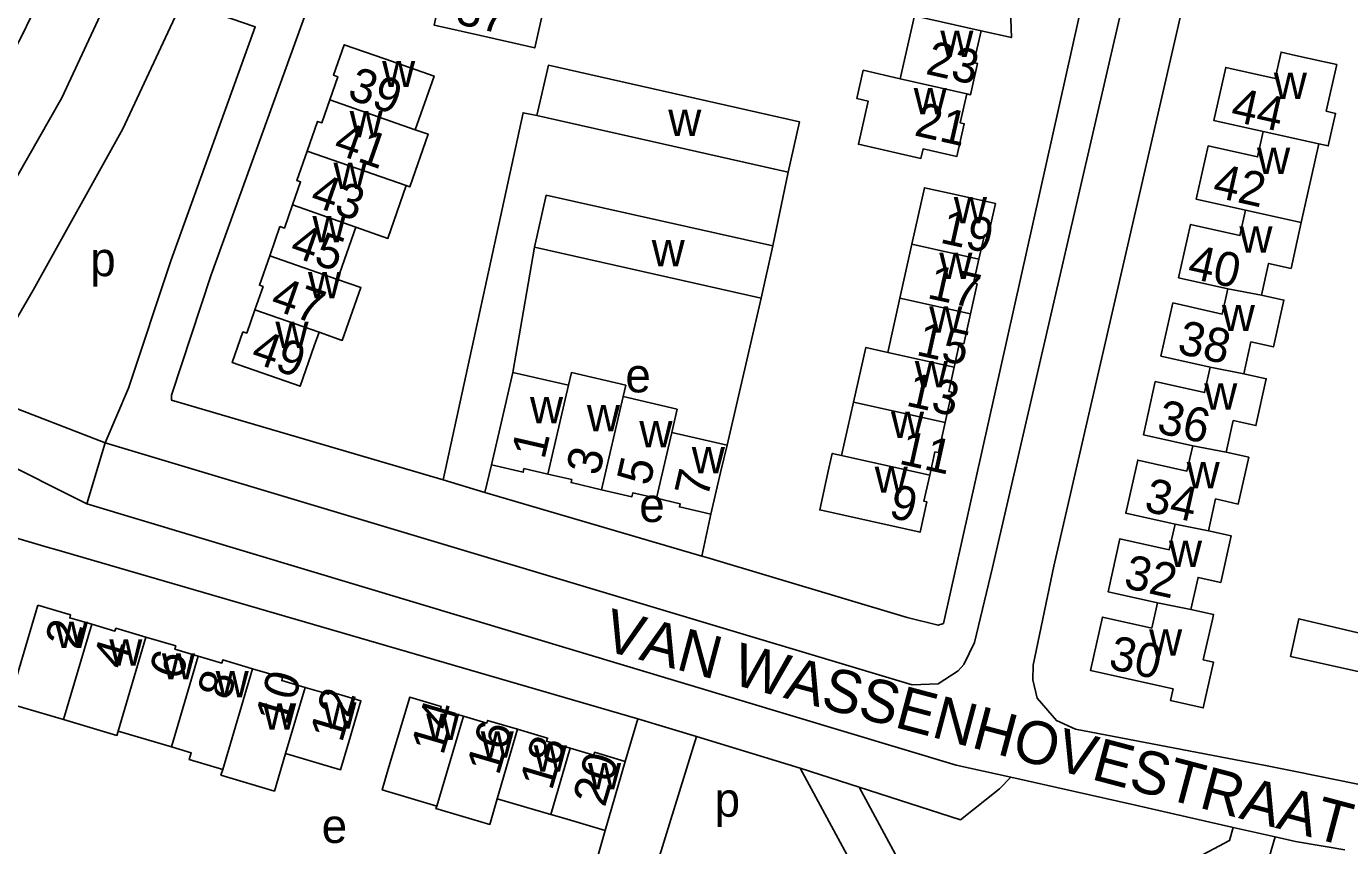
# Model space of a CAD drawing. Extents: x 161141 to 163125, y 381621 to 383200.
# Drawn here: x 162451.8 to 162604.8, y 382582.8 to 382678.5 of the extents above; entities that cross this region are included whole.
import ezdxf

# ---------------------------------------------------------------- set-up
doc = ezdxf.new("R2010")
doc.units = 0
for name, color, linetype in [('BLT_Basislijn', 7, 'Continuous'), ('BLT_Bebouwing', 7, 'Continuous'), ('BLT_Centroide', 7, 'Continuous'), ('BLT_Huisnummer', 7, 'Continuous'), ('BLT_Huisnummer_ tussenligend', 7, 'Continuous'), ('BLT_Onderverdeling_panden', 7, 'Continuous'), ('BLT_Straatnaam', 7, 'Continuous'), ('BLT_Vlakafsluiter', 7, 'Continuous')]:
    doc.layers.add(name, color=color, linetype=linetype)

msp = doc.modelspace()

# ---------------------------------------------------------------- linework, layer by layer
at = {"layer": 'BLT_Basislijn'}
for p, q in [((162540.77, 382661.47), (162538.98, 382652.86)), ((162511.18, 382652.71), (162508.63, 382638.09)), ((162537.62, 382646.78), (162533.64, 382629.6)), ((162506.14, 382627.3), (162505.36, 382624.08)), ((162505.36, 382624.08), (162500.5, 382625.54)), ((162530.7, 382616.64), (162531.77, 382621.53)), ((162455.13, 382617.45), (162523.24, 382597.64)), ((162521.77, 382592.67), (162523.24, 382597.64)), ((162530.07, 382595.58), (162523.24, 382597.64)), ((162530.07, 382595.58), (162542.19, 382591.88)), ((162542.19, 382591.88), (162562.4, 382554.5)), ((162549.08, 382589.65), (162542.19, 382591.88)), ((162560.91, 382585.83), (162549.08, 382589.65)), ((162549.08, 382589.65), (162561.35, 382566.96)), ((162592.73, 382584.95), (162597.61, 382583.85))]:
    msp.add_line(p, q, dxfattribs=at)
for points in [[(162604.19, 382809.93), (162604.89, 382809.5), (162607.3, 382806.73), (162607.6, 382806.13), (162607.87, 382802.5), (162600, 382768.41), (162564.65, 382615.3), (162562.53, 382606.53), (162561.3, 382603.97), (162560.62, 382603.25), (162558.29, 382601.71), (162555.26, 382601.59), (162461.07, 382629.85)], [(162481.15, 382756.28), (162474.21, 382733.16), (162467.06, 382712.43), (162459.94, 382695.21), (162451.23, 382677.24), (162445.49, 382666.61), (162438.37, 382654.83), (162437.62, 382653.96), (162432.82, 382646.7), (162431.81, 382645.52), (162421.95, 382630.76), (162405.82, 382610.3), (162397.78, 382600.76)], [(162500.5, 382625.54), (162468.78, 382634.87), (162468.78, 382635.43), (162473.43, 382649.5), (162487.33, 382687.95), (162492.32, 382701.98), (162493.36, 382705.35)], [(162600, 382703.1), (162639.67, 382694.6), (162642.54, 382693.4), (162643.98, 382691.64), (162644.5, 382689.46), (162644.53, 382687.87), (162624.15, 382596.79), (162622.46, 382591.01), (162620.96, 382589.22), (162619.27, 382588.33), (162616.46, 382588.12), (162600, 382591.48), (162596.5, 382592.19), (162574.32, 382596.41), (162572.09, 382597.45), (162569.86, 382600.06), (162569.35, 382602.19), (162569.36, 382603.92), (162571.81, 382615.46), (162591.22, 382699.87), (162591.92, 382701.3), (162593.29, 382702.69), (162595.74, 382703.52), (162600, 382703.1)], [(162463.91, 382687.17), (162456, 382670.16), (162445.53, 382651.82), (162439.3, 382642.09)], [(162530.7, 382616.64), (162531.27, 382616.47), (162554.66, 382609.46), (162558.27, 382608.57), (162558.91, 382608.78), (162575.4, 382682.67)], [(162470.04, 382681.38), (162463.13, 382666.53), (162452.65, 382647.68), (162447.01, 382638.04), (162447.24, 382636.72), (162448.24, 382634.8), (162461.07, 382629.85)], [(162470.04, 382681.38), (162478.58, 382678.46), (162468.71, 382651.14), (162463.78, 382636.24), (162461.07, 382629.85)], [(162511.46, 382668.08), (162509.83, 382668.41), (162500.5, 382625.54)], [(162458.92, 382622.76), (162447.96, 382628.25), (162445.41, 382629.52), (162443.46, 382630.14), (162441.41, 382629.99), (162441, 382629.8)], [(162530.7, 382616.64), (162505.65, 382623.99), (162505.36, 382624.08)], [(162566.76, 382590.83), (162560.39, 382592.22), (162458.92, 382622.76)], [(162455.13, 382617.45), (162454.54, 382617.62), (162444.74, 382620.48), (162442.96, 382619.35), (162435.11, 382608.02)], [(162530.07, 382595.58), (162520.46, 382564.47), (162518.86, 382558.16), (162518.83, 382531.32)], [(162566.76, 382590.83), (162565.44, 382589.44), (162560.91, 382585.83)], [(162566.76, 382590.83), (162581.31, 382587.54), (162592.73, 382584.95)], [(162479.27, 382571.4), (162482.46, 382579.44), (162514.49, 382570.22), (162515.29, 382570.19), (162519.4, 382584.61)], [(162592.73, 382584.95), (162592.29, 382583.42), (162561.35, 382566.96)], [(162597.61, 382583.85), (162596.51, 382580), (162563.73, 382562.56)], [(162597.61, 382583.85), (162600, 382583.3), (162622.38, 382579.54)]]:
    msp.add_lwpolyline(points, dxfattribs=at)
at = {"layer": 'BLT_Bebouwing'}
for p, q in [((162555.53, 382679.72), (162553.87, 382672.39)), ((162511.46, 382668.08), (162540.77, 382661.47)), ((162602.74, 382664.78), (162600.68, 382655.61)), ((162488.17, 382648.94), (162490.31, 382655.07)), ((162511.18, 382652.71), (162537.62, 382646.78)), ((162537.62, 382646.78), (162538.98, 382652.86)), ((162555.22, 382653.07), (162553.82, 382646.75)), ((162553.82, 382646.75), (162552.41, 382640.42)), ((162515.14, 382636.59), (162508.63, 382638.09)), ((162548.4, 382634.63), (162547.02, 382628.4)), ((162533.64, 382629.6), (162527.19, 382631.09)), ((162462.57, 382596.19), (162468.81, 382594.36)), ((162513.06, 382586.48), (162506.81, 382588.31))]:
    msp.add_line(p, q, dxfattribs=at)
for points in [[(162501.35, 382684.94), (162500.75, 382682.28), (162500.28, 382682.39), (162500, 382681.09), (162499.45, 382678.66), (162500, 382678.53), (162504.88, 382677.43), (162511.2, 382675.99), (162512.7, 382682.6), (162509.04, 382683.21)], [(162564.89, 382684.99), (162564.26, 382682.19), (162566.69, 382681.49), (162566.83, 382677.19), (162563.31, 382677.98)], [(162563.31, 382677.98), (162562.47, 382674.27), (162562.89, 382674.17), (162562.07, 382670.53), (162561.62, 382670.64)], [(162497.25, 382666.43), (162499.44, 382672.7), (162493.68, 382674.71), (162488.96, 382676.36), (162487.71, 382672.8), (162488.21, 382672.62), (162487.27, 382669.92)], [(162602.74, 382664.78), (162603.82, 382664.54), (162604.68, 382668.35), (162603.59, 382668.59), (162604.81, 382674.04), (162603.19, 382674.41), (162600, 382675.12), (162598.31, 382675.5), (162597.62, 382672.43), (162591.86, 382673.72), (162590.47, 382667.5), (162596.23, 382666.21)], [(162540.77, 382661.47), (162542.1, 382667.36), (162512.79, 382673.97), (162511.46, 382668.08)], [(162553.87, 382672.39), (162549.55, 382673.39), (162548.8, 382670.07), (162550.12, 382669.77), (162548.98, 382664.74), (162556.28, 382663.09), (162556.53, 382664.2), (162560.47, 382663.31), (162561.34, 382667.13), (162560.86, 382667.24), (162561.62, 382670.64)], [(162487.27, 382669.92), (162486.33, 382667.23), (162485.84, 382667.4), (162484.63, 382663.95)], [(162496.2, 382659.91), (162496.61, 382659.76), (162498.76, 382665.9), (162497.25, 382666.43)], [(162596.23, 382666.21), (162595.57, 382663.26), (162589.81, 382664.55), (162588.41, 382658.32), (162594.17, 382657.03)], [(162484.63, 382663.95), (162483.42, 382660.49), (162483.86, 382660.34), (162482.92, 382657.65)], [(162490.31, 382655.07), (162494.05, 382653.75), (162496.2, 382659.91)], [(162538.98, 382652.86), (162512.54, 382658.79), (162511.18, 382652.71)], [(162563.05, 382651.33), (162563.68, 382654.15), (162564.14, 382654.05), (162564.98, 382657.81), (162560.1, 382658.9), (162556.68, 382659.66), (162555.22, 382653.07)], [(162482.92, 382657.65), (162481.98, 382654.95), (162481.46, 382655.13), (162480.26, 382651.7)], [(162594.17, 382657.03), (162593.51, 382654.08), (162587.75, 382655.37), (162586.35, 382649.15), (162592.11, 382647.86)], [(162600.68, 382655.61), (162600, 382652.56), (162599.48, 382650.24), (162596.85, 382650.83), (162596.02, 382647.13)], [(162480.26, 382651.7), (162479.06, 382648.27), (162479.48, 382648.12), (162478.53, 382645.4)], [(162563.05, 382651.33), (162562.42, 382648.51), (162562.84, 382648.42), (162562.06, 382644.92)], [(162486.02, 382642.78), (162488.73, 382641.82), (162490.9, 382648.02), (162488.17, 382648.94)], [(162592.11, 382647.86), (162591.45, 382644.91), (162585.69, 382646.21), (162584.3, 382639.99), (162590.05, 382638.7)], [(162596.02, 382647.13), (162598.65, 382646.54), (162597.43, 382641.07), (162594.79, 382641.66), (162593.96, 382637.94)], [(162478.53, 382645.4), (162477.58, 382642.68), (162477.14, 382642.83), (162475.89, 382639.24), (162483.82, 382636.48), (162485.46, 382641.2), (162486.02, 382642.78)], [(162562.06, 382644.92), (162561.28, 382641.42), (162560.79, 382641.53), (162560.16, 382638.7)], [(162552.41, 382640.42), (162549.85, 382641.01), (162548.4, 382634.63)], [(162560.16, 382638.7), (162559.53, 382635.87), (162559.88, 382635.79), (162559.09, 382632.26)], [(162590.05, 382638.7), (162589.39, 382635.74), (162583.63, 382637.03), (162582.24, 382630.82), (162588, 382629.53)], [(162508.63, 382638.09), (162507.26, 382632.17), (162506.14, 382627.3)], [(162521.51, 382635.26), (162521.82, 382636.6), (162515.48, 382638.07), (162515.14, 382636.59)], [(162593.96, 382637.94), (162596.59, 382637.35), (162595.37, 382631.88), (162592.74, 382632.47), (162591.91, 382628.77)], [(162527.19, 382631.09), (162527.82, 382633.8), (162521.51, 382635.26)], [(162559.09, 382632.26), (162558.31, 382628.72), (162557.91, 382628.81), (162557.31, 382626.11)], [(162531.77, 382621.53), (162532.9, 382626.4), (162533.64, 382629.6)], [(162588, 382629.53), (162587.33, 382626.57), (162581.58, 382627.86), (162580.18, 382621.65), (162585.94, 382620.36)], [(162547.02, 382628.4), (162545.93, 382628.64), (162545.54, 382626.91), (162544.46, 382622.03), (162556.17, 382619.43), (162556.96, 382622.98), (162556.63, 382623.05), (162557.31, 382626.11)], [(162591.91, 382628.77), (162594.54, 382628.18), (162593.32, 382622.72), (162590.68, 382623.31), (162589.85, 382619.61)], [(162506.14, 382627.3), (162509.85, 382626.44), (162509.94, 382626.86), (162512.73, 382626.21)], [(162512.73, 382626.21), (162515.52, 382625.57), (162515.44, 382625.22), (162518.99, 382624.39)], [(162518.99, 382624.39), (162522.55, 382623.57), (162522.65, 382624.03), (162525.41, 382623.39)], [(162525.41, 382623.39), (162528.16, 382622.76), (162528.08, 382622.39), (162531.77, 382621.53)], [(162585.94, 382620.36), (162585.27, 382617.38), (162579.51, 382618.67), (162578.12, 382612.47), (162583.88, 382611.18)], [(162589.85, 382619.61), (162592.49, 382619.02), (162591.27, 382613.57), (162588.63, 382614.16), (162587.79, 382610.42)], [(162583.88, 382611.18), (162583.22, 382608.23), (162577.46, 382609.52), (162576.06, 382603.29), (162585.71, 382601.13), (162585.41, 382599.76), (162589.23, 382598.9), (162590.43, 382604.24), (162589.24, 382604.51), (162590.3, 382609.24), (162590.43, 382609.83), (162587.79, 382610.42)], [(162453.2, 382610.91), (162449.81, 382599.42), (162456.18, 382597.54)], [(162453.2, 382610.91), (162457.02, 382609.78), (162456.92, 382609.43), (162459.48, 382608.68)], [(162459.48, 382608.68), (162462.2, 382607.88), (162462.3, 382608.21), (162465.8, 382607.18)], [(162608.64, 382607.37), (162600.4, 382609.32), (162599.42, 382604.92), (162607.67, 382603.07), (162607.59, 382602.7), (162610.52, 382602.04), (162609.51, 382597.55), (162618.86, 382595.46), (162620.1, 382601.01), (162621.49, 382600.7), (162622.3, 382604.3), (162620.91, 382604.61)], [(162465.8, 382607.18), (162469.29, 382606.15), (162469.18, 382605.76), (162471.92, 382604.95)], [(162471.92, 382604.95), (162474.66, 382604.14), (162474.77, 382604.51), (162478.26, 382603.48)], [(162478.26, 382603.48), (162481.76, 382602.45), (162481.66, 382602.11), (162484.4, 382601.31)], [(162482.12, 382593.57), (162488.52, 382591.68), (162489.48, 382594.93), (162490.9, 382599.72), (162487.23, 382600.81), (162487.14, 382600.5), (162484.4, 382601.31)], [(162499.75, 382587.42), (162493.39, 382589.36), (162494.18, 382592.03), (162495.18, 382595.38), (162496.6, 382600.18), (162500, 382599.16), (162500.26, 382599.08), (162500.16, 382598.73), (162502.89, 382597.93)], [(162456.18, 382597.54), (162462.43, 382595.7), (162462.57, 382596.19)], [(162502.89, 382597.93), (162505.61, 382597.13), (162505.7, 382597.45), (162509.2, 382596.42)], [(162509.2, 382596.42), (162512.69, 382595.39), (162512.58, 382595.02), (162515.33, 382594.21)], [(162468.81, 382594.36), (162471.11, 382593.68), (162470.87, 382592.87), (162474.77, 382591.72)], [(162474.77, 382591.72), (162474.57, 382591.07), (162480.81, 382589.19), (162482.12, 382593.57)], [(162515.33, 382594.21), (162518.08, 382593.4), (162518.18, 382593.73), (162521.77, 382592.67)], [(162521.77, 382592.67), (162519.4, 382584.61)], [(162506.81, 382588.31), (162505.94, 382585.3), (162499.67, 382587.15), (162499.75, 382587.42)], [(162519.4, 382584.61), (162514.6, 382586.02), (162513.06, 382586.48)]]:
    msp.add_lwpolyline(points, dxfattribs=at)
at = {"layer": 'BLT_Onderverdeling_panden'}
for p, q in [((162563.31, 382677.98), (162555.53, 382679.72)), ((162561.62, 382670.64), (162553.87, 382672.39)), ((162487.27, 382669.92), (162497.25, 382666.43)), ((162596.23, 382666.21), (162602.74, 382664.78)), ((162484.63, 382663.95), (162496.2, 382659.91)), ((162482.92, 382657.65), (162490.31, 382655.07)), ((162594.17, 382657.03), (162600.68, 382655.61)), ((162563.05, 382651.33), (162555.22, 382653.07)), ((162480.26, 382651.7), (162488.17, 382648.94)), ((162592.11, 382647.86), (162596.02, 382647.13)), ((162562.06, 382644.92), (162553.82, 382646.75)), ((162478.53, 382645.4), (162486.02, 382642.78)), ((162560.16, 382638.7), (162552.41, 382640.42)), ((162590.05, 382638.7), (162593.96, 382637.94)), ((162512.73, 382626.21), (162515.14, 382636.59)), ((162518.99, 382624.39), (162521.51, 382635.26)), ((162559.09, 382632.26), (162548.4, 382634.63)), ((162525.41, 382623.39), (162527.19, 382631.09)), ((162591.91, 382628.77), (162588, 382629.53)), ((162557.31, 382626.11), (162547.02, 382628.4)), ((162585.94, 382620.36), (162589.85, 382619.61)), ((162583.88, 382611.18), (162587.79, 382610.42)), ((162459.48, 382608.68), (162456.18, 382597.54)), ((162465.8, 382607.18), (162462.57, 382596.19)), ((162471.92, 382604.95), (162468.81, 382594.36)), ((162478.26, 382603.48), (162474.77, 382591.72)), ((162484.4, 382601.31), (162482.12, 382593.57)), ((162502.89, 382597.93), (162499.75, 382587.42)), ((162509.2, 382596.42), (162506.81, 382588.31)), ((162515.33, 382594.21), (162513.06, 382586.48))]:
    msp.add_line(p, q, dxfattribs=at)
at = {"layer": 'BLT_Vlakafsluiter'}
msp.add_line((162461.07, 382629.85), (162458.92, 382622.76), dxfattribs=at)

# ---------------------------------------------------------------- texts
at = {"layer": 'BLT_Centroide'}
for s, p in [('w', (162558.54, 382674.94)), ('w', (162493.38, 382671.41)), ('w', (162597.47, 382670.03)), ('w', (162555.43, 382668.25)), ('w', (162489.59, 382665.56)), ('w', (162526.78, 382665.72)), ('w', (162595.51, 382661.25)), ('w', (162487.71, 382659.5)), ('w', (162560.12, 382655.5)), ('w', (162485.25, 382653.28)), ('w', (162593.45, 382652.09)), ('p', (162459.31, 382649.33)), ('w', (162524.85, 382650.5)), ('w', (162558.42, 382649)), ('w', (162484.73, 382646.75)), ('w', (162557.25, 382642.72)), ('w', (162591.4, 382642.91)), ('w', (162480.93, 382640.94)), ('e', (162521.78, 382635.76)), ('w', (162555.57, 382636.34)), ('w', (162589.34, 382633.75)), ('w', (162510.64, 382632.16)), ('w', (162517.28, 382631.22)), ('w', (162552.78, 382630.44)), ('w', (162523.41, 382629.33)), ('w', (162529.53, 382626.31)), ('w', (162550.88, 382624.03)), ('w', (162587.29, 382624.56)), ('e', (162523.4, 382620.62)), ('w', (162585.23, 382615.38)), ('w', (162455.19, 382605.92)), ('w', (162582.91, 382605.03)), ('w', (162461.53, 382603.86)), ('w', (162467.67, 382602.23)), ('w', (162473.95, 382600.16)), ('w', (162479.48, 382596.36)), ('w', (162486.52, 382596.48)), ('w', (162498.53, 382595.17)), ('w', (162504.89, 382593.11)), ('w', (162511.08, 382591.47)), ('w', (162517.41, 382589.39)), ('p', (162532.19, 382586.2)), ('e', (162486.33, 382583.14))]:
    msp.add_text(s, height=4, dxfattribs=at).set_placement(p)
at = {"layer": 'BLT_Huisnummer'}
for s, rotation, p in [('37', 347.2338, (162501.79, 382678.86)), ('39', 340.7528, (162489.17, 382670.12)), ('44', 347.3606, (162592.28, 382667.52)), ('21', 347.2674, (162555.37, 382665.8)), ('43', 340.7504, (162484.81, 382657.69)), ('19', 347.4751, (162558.38, 382653.27)), ('47', 340.7495, (162480.19, 382645.58)), ('38', 347.3606, (162586.07, 382640.34)), ('49', 340.7496, (162477.9, 382639.39)), ('13', 347.4652, (162554.41, 382634.24)), ('1', 76.9641, (162512.32, 382627.83)), ('7', 76.9642, (162531.36, 382623.29)), ('9', 347.4717, (162552.4, 382621.18)), ('34', 347.3606, (162582.2, 382621.92)), ('2', 73.5596, (162457.77, 382605.64)), ('30', 347.3549, (162578.03, 382603.53)), ('6', 73.5613, (162469.94, 382602.04)), ('10', 73.5567, (162482.33, 382596.77)), ('12', 73.5587, (162488.7, 382594.76)), ('14', 73.6105, (162500.51, 382593.28)), ('20', 73.5985, (162519.38, 382587.22))]:
    msp.add_text(s, height=4, rotation=rotation, dxfattribs=at).set_placement(p)
at = {"layer": 'BLT_Huisnummer_ tussenligend'}
for s, rotation, p in [('23', 347.2674, (162556.7, 382672.98)), ('41', 340.7528, (162487.54, 382663.77)), ('42', 347.3606, (162590.18, 382658.65)), ('45', 340.7504, (162482.45, 382651.79)), ('40', 347.3606, (162587.24, 382649.19)), ('17', 347.4697, (162556.88, 382646.8)), ('15', 347.4652, (162555.59, 382640.15)), ('36', 347.3606, (162583.67, 382631.07)), ('11', 347.4717, (162553.59, 382627.45)), ('3', 76.9641, (162518.71, 382625.91)), ('5', 76.9641, (162524.61, 382624.73)), ('32', 347.3549, (162579.81, 382612.98)), ('4', 73.5596, (162463.38, 382603.26)), ('8', 73.5613, (162475.55, 382599.69)), ('16', 73.6105, (162507, 382590.92)), ('18', 73.6105, (162513.2, 382589.16))]:
    msp.add_text(s, height=4, rotation=rotation, dxfattribs=at).set_placement(p)
at = {"layer": 'BLT_Straatnaam'}
msp.add_text('VAN WASSENHOVESTRAAT', height=5, rotation=345.1783, dxfattribs=at).set_placement((162518.92, 382605.73))

doc.saveas('drawing.dxf')
